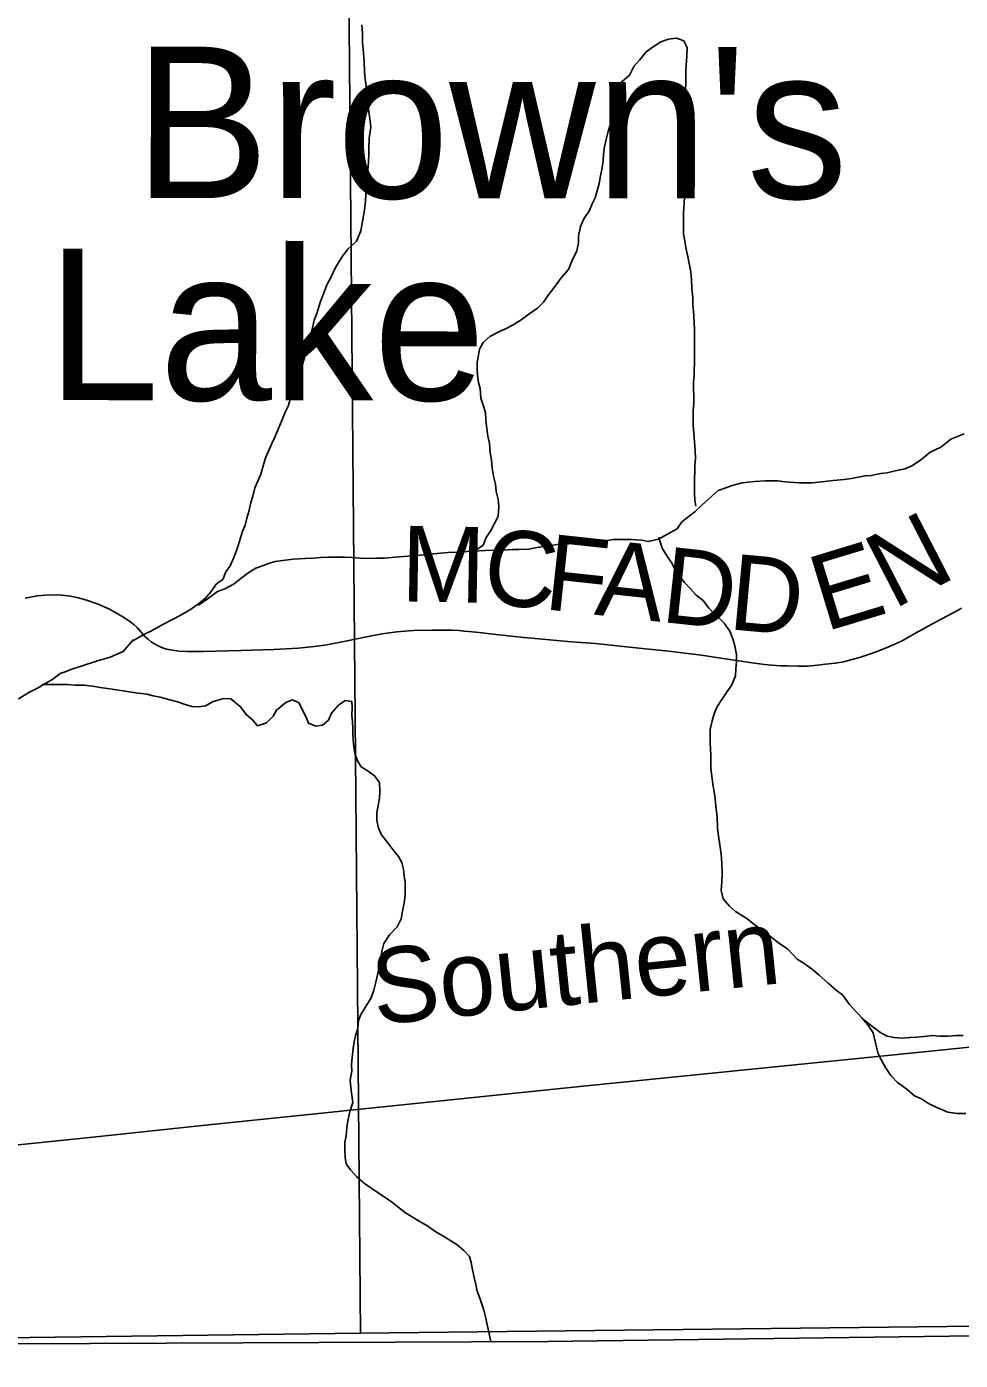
# Model space of a CAD drawing. Extents: x 1985906 to 2360102, y 891258 to 1222054.
# Drawn here: x 2085887 to 2089588, y 972068 to 977355 of the extents above; entities that cross this region are included whole.
import ezdxf

# ---------------------------------------------------------------- set-up
doc = ezdxf.new("R2010")
doc.units = 0
for name, color, linetype in [('GM_X_Adjacent_County', 7, 'Continuous'), ('GM_X_County', 7, 'Continuous'), ('GM_X_Minor_Lake_Text', 7, 'Continuous'), ('GM_X_Minor_River', 7, 'Continuous'), ('GM_X_Rail_Line', 7, 'Continuous'), ('GM_X_Rail_Line_Text', 7, 'Continuous'), ('GM_X_Section', 7, 'Continuous'), ('GM_X_Township', 7, 'Continuous'), ('GM_X_Township_Road', 7, 'Continuous'), ('GM_X_Township_Road_Text', 7, 'Continuous')]:
    doc.layers.add(name, color=color, linetype=linetype)

msp = doc.modelspace()

# ---------------------------------------------------------------- linework, layer by layer
at = {"layer": 'GM_X_Adjacent_County'}
msp.add_lwpolyline([(2068960.6, 972095.1), (2071957, 972211.1), (2072186.2, 972204.8), (2072548.4, 972194.9), (2074867.1, 972135.3), (2076899.2, 972093.3), (2077525.5, 972071.6), (2080742.8, 972067.9), (2082039.7, 972069.9), (2083319.6, 972077.6), (2085836, 972133.1), (2087953.3, 972141.9), (2092530.5, 972203.2), (2095843.5, 972201.8)], dxfattribs=at)
at = {"layer": 'GM_X_County'}
msp.add_lwpolyline([(2095843.5, 972201.8), (2092530.5, 972203.2), (2087953.3, 972141.9), (2085836, 972133.1), (2083319.6, 972077.6), (2082039.7, 972069.9), (2080742.8, 972067.9), (2077525.5, 972071.6), (2076899.2, 972093.3), (2074867.1, 972135.3), (2072548.4, 972194.9), (2072186.2, 972204.8), (2072090.9, 977317.3), (2072088.8, 977429.8), (2072076.7, 978078.7), (2072047.3, 982706.5), (2072013.3, 988007.7)], dxfattribs=at)
at = {"layer": 'GM_X_Minor_River'}
for points in [[(2087216.1, 977362.1), (2087218.2, 977328), (2087218.3, 977291.8), (2087222.5, 977251.7), (2087224.5, 977217.5), (2087226.7, 977175.4), (2087228.7, 977147.3), (2087232.8, 977121.2), (2087236.9, 977087), (2087241, 977052.9), (2087243.2, 977016.8), (2087247.2, 976990.7), (2087251.3, 976956.5), (2087245.4, 976912.4), (2087243.5, 976872.2), (2087243.5, 976848.1), (2087241.6, 976820), (2087239.7, 976783.9), (2087237.7, 976753.8), (2087233.8, 976721.6), (2087231.8, 976689.5), (2087229.9, 976663.4), (2087225.9, 976627.3), (2087218, 976583.1), (2087212, 976545), (2087194, 976504.8), (2087159.8, 976472.7), (2087139.7, 976444.6), (2087111.6, 976400.5), (2087091.5, 976358.3), (2087077.5, 976332.2), (2087067.5, 976306.2), (2087051.5, 976266), (2087037.5, 976217.8), (2087027.4, 976191.7), (2087021.5, 976165.6), (2087013.5, 976135.5), (2087009.5, 976111.4), (2086993.5, 976059.2), (2086983.5, 976025.1), (2086973.5, 975989), (2086955.5, 975938.8), (2086943.5, 975904.7), (2086931.5, 975876.6), (2086923.5, 975850.5), (2086911.4, 975826.4), (2086901.4, 975800.3), (2086871.4, 975728.1), (2086859.3, 975702), (2086845.3, 975671.9), (2086835.3, 975647.8), (2086827.3, 975623.7), (2086815.3, 975581.5), (2086803.3, 975553.4), (2086791.2, 975527.3), (2086783.2, 975493.2), (2086775.2, 975469.1), (2086767.3, 975433), (2086759.3, 975406.9), (2086753.3, 975378.8), (2086743.3, 975354.7), (2086727.3, 975302.5), (2086717.3, 975274.4), (2086707.2, 975248.3)], [(2087662.4, 975276.1), (2087696.5, 975299.9), (2087708.5, 975330), (2087726.6, 975358.1), (2087740.6, 975382.2), (2087756.7, 975414.3), (2087758.6, 975452.5), (2087756.5, 975480.6), (2087748.4, 975512.7), (2087746.3, 975540.8), (2087738.2, 975573), (2087732.1, 975605.1), (2087730, 975637.2), (2087723.9, 975665.3), (2087721.8, 975703.5), (2087715.6, 975731.6), (2087709.5, 975771.7), (2087707.4, 975797.8), (2087705.4, 975825.9), (2087697.2, 975854), (2087687.1, 975882.2), (2087685, 975920.3), (2087678.9, 975944.4), (2087674.8, 975972.5), (2087672.7, 975996.6), (2087672.7, 976024.7), (2087678.6, 976052.8), (2087682.6, 976076.9), (2087696.6, 976103), (2087722.8, 976127.1), (2087759, 976145.1), (2087785.2, 976157.2), (2087815.4, 976173.2), (2087847.6, 976193.3), (2087877.7, 976215.3), (2087911.9, 976239.4), (2087936.1, 976263.5), (2087956.1, 976291.6), (2087982.3, 976325.7), (2088006.4, 976359.8), (2088034.5, 976391.9), (2088048.5, 976426), (2088068.6, 976466.2), (2088074.6, 976498.3), (2088074.5, 976524.4), (2088082.5, 976562.5), (2088096.5, 976592.7), (2088118.6, 976626.8), (2088128.6, 976652.9), (2088140.6, 976676.9), (2088150.6, 976709.1), (2088156.6, 976733.2), (2088162.6, 976763.3), (2088168.6, 976795.4), (2088172.5, 976823.5), (2088174.5, 976849.6), (2088178.4, 976879.7), (2088184.4, 976907.8), (2088192.4, 976939.9), (2088202.4, 976974), (2088208.4, 977012.2), (2088208.3, 977038.3), (2088212.3, 977064.4), (2088224.3, 977096.5), (2088236.3, 977126.6), (2088276.5, 977162.7), (2088294.6, 977196.8), (2088316.7, 977222.9), (2088342.8, 977255), (2088366.9, 977273.1), (2088401.1, 977295.2), (2088431.4, 977305.2), (2088463.6, 977309.2), (2088491.8, 977299.1), (2088506, 977273), (2088504, 977238.9), (2088500.1, 977182.7), (2088500.3, 977134.5), (2088498.3, 977104.4), (2088498.4, 977054.2), (2088500.5, 977024.1), (2088502.6, 976989.9), (2088504.7, 976963.8), (2088504.8, 976925.7), (2088508.9, 976887.5), (2088509, 976861.4), (2088507, 976831.3), (2088505.1, 976805.2), (2088503.1, 976767.1), (2088501.2, 976734.9), (2088497.2, 976710.9), (2088495.3, 976678.7), (2088493.3, 976654.7), (2088491.4, 976618.5), (2088491.6, 976532.2), (2088495.7, 976506.1), (2088499.8, 976478), (2088507.9, 976443.8), (2088514, 976415.7), (2088520.1, 976383.6), (2088522.2, 976349.5)], [(2088522.2, 976349.5), (2088524.3, 976319.3), (2088528.4, 976279.2), (2088528.5, 976253.1), (2088532.6, 976210.9), (2088532.7, 976182.8), (2088534.8, 976154.7), (2088535.1, 976020.2), (2088533.1, 975994.1), (2088533.2, 975970), (2088531.2, 975945.9), (2088531.3, 975919.8), (2088531.4, 975889.7), (2088531.4, 975863.6), (2088529.5, 975831.5), (2088529.6, 975773.3), (2088531.7, 975745.2), (2088537.9, 975672.9), (2088538, 975642.8), (2088536, 975616.7), (2088536.1, 975590.5), (2088534.1, 975564.5), (2088534.3, 975506.2), (2088536.4, 975478.1), (2088540.5, 975454)], [(2086565.5, 975066), (2086568.6, 975061.7), (2086602.8, 975085.8), (2086643.1, 975115.8), (2086673.3, 975125.9), (2086709.5, 975145.9), (2086735.6, 975168), (2086763.8, 975188), (2086796, 975208.1), (2086822.2, 975218.1), (2086846.3, 975226.2), (2086872.5, 975234.2), (2086900.7, 975238.2), (2086945, 975244.2), (2086991.4, 975246.1), (2087023.6, 975248.1), (2087051.8, 975250.1), (2087084, 975252.1), (2087146.5, 975252.1), (2087176.7, 975250), (2087211, 975248), (2087243.2, 975246), (2087275.5, 975248), (2087305.7, 975248), (2087348, 975251.9), (2087398.4, 975255.9), (2087446.7, 975259.9), (2087485, 975263.9), (2087529.3, 975267.9), (2087557.5, 975269.9), (2087593.8, 975271.9), (2087632.1, 975273.9), (2087656.3, 975275.9), (2087704.6, 975277.8), (2087742.9, 975279.8), (2087775.1, 975279.8), (2087811.4, 975281.8), (2087837.6, 975281.8), (2087877.9, 975283.8), (2087910.1, 975289.8), (2087940.3, 975293.8), (2087964.5, 975297.8), (2087990.7, 975301.8), (2088024.9, 975303.8), (2088061.2, 975307.8), (2088085.4, 975307.7), (2088123.7, 975309.7), (2088153.9, 975313.7), (2088188.1, 975317.7), (2088212.3, 975321.7), (2088284.9, 975321.7), (2088325.2, 975319.6), (2088351.4, 975313.6), (2088391.6, 975323.6), (2088439.9, 975349.7), (2088466.1, 975363.7), (2088484.2, 975391.8), (2088536.5, 975431.9), (2088564.6, 975460), (2088629, 975516.2), (2088659.2, 975526.2), (2088683.3, 975536.3), (2088723.6, 975546.3), (2088774, 975552.3), (2088814.3, 975554.2), (2088864.6, 975554.2), (2088892.9, 975550.2), (2088949.3, 975546.1), (2089001.7, 975546.1), (2089040, 975550.1), (2089084.3, 975556.1), (2089128.6, 975560.1), (2089156.8, 975564.1), (2089211.2, 975574.1), (2089235.4, 975576.1), (2089273.6, 975584.1), (2089297.8, 975586.1), (2089330, 975594.1), (2089370.3, 975602.1), (2089396.5, 975614.1), (2089430.7, 975636.2), (2089468.9, 975668.3), (2089511.2, 975688.3), (2089551.4, 975720.4), (2089603.7, 975740.5)], [(2088395.7, 975325.8), (2088393.6, 975329.6), (2088405.8, 975287.5), (2088428.1, 975253.3), (2088446.3, 975227.2), (2088456.4, 975203.1), (2088472.6, 975179), (2088494.8, 975150.9), (2088519, 975126.8), (2088541.3, 975100.7), (2088569.5, 975080.6), (2088591.8, 975050.4), (2088652.4, 974990.2), (2088674.6, 974958), (2088686.8, 974927.9), (2088694.9, 974899.8), (2088701, 974865.7), (2088701.1, 974839.6), (2088699.1, 974807.4), (2088697.2, 974781.4), (2088683.2, 974745.2), (2088661.1, 974715.1), (2088645, 974691), (2088622.9, 974656.9), (2088612.9, 974630.8), (2088604.9, 974602.7), (2088596.9, 974568.6), (2088597.1, 974514.4), (2088599.2, 974468.2), (2088599.3, 974414), (2088603.4, 974383.9), (2088607.5, 974351.8), (2088615.7, 974305.6), (2088619.8, 974265.4), (2088623.9, 974223.3), (2088626.1, 974179.1), (2088628.1, 974155), (2088634.2, 974120.9), (2088640.4, 974074.7), (2088642.5, 974038.5), (2088644.6, 973998.4), (2088642.7, 973964.3), (2088640.7, 973930.1), (2088648.9, 973898), (2088673.1, 973867.9), (2088697.4, 973847.8), (2088741.8, 973819.7), (2088770, 973797.5), (2088818.5, 973761.4), (2088873, 973719.2), (2088903.2, 973699.1), (2088941.6, 973658.9), (2088969.9, 973640.8), (2089002.2, 973616.7), (2089028.4, 973594.6), (2089064.8, 973562.5), (2089097.1, 973534.3), (2089121.3, 973516.3), (2089149.6, 973478.1), (2089198.1, 973425.9), (2089222.3, 973397.8), (2089242.6, 973365.6), (2089256.8, 973309.4), (2089262.9, 973283.3), (2089279.1, 973253.2), (2089291.2, 973229.1), (2089313.5, 973196.9), (2089339.7, 973168.8), (2089376.1, 973142.7), (2089406.4, 973116.6), (2089434.6, 973104.5), (2089462.9, 973086.4), (2089495.1, 973070.3), (2089539.5, 973052.2), (2089575.8, 973046.2), (2089610.1, 973046.2)], [(2086707.2, 975248.3), (2086693.2, 975218.2), (2086677.1, 975194.1), (2086665.1, 975164), (2086639, 975146), (2086616.9, 975113.9), (2086594.8, 975087.8), (2086570.6, 975069.7), (2086540.5, 975047.7), (2086504.2, 975025.6), (2086470, 975007.5), (2086423.7, 974983.5), (2086381.5, 974959.4), (2086351.3, 974945.4), (2086317.1, 974925.3), (2086309.1, 974920.5)], [(2086062.2, 974806.2), (2086164.2, 974840.2), (2086217.5, 974856.1), (2086270, 974877.6), (2086311.1, 974925.3)], [(2086062.2, 974806.2), (2086043.3, 974799), (2086019.2, 974791), (2085991, 974768.9), (2085930.6, 974732.8), (2085898.4, 974716.8), (2085854.2, 974690.7)], [(2085948.7, 974746.8), (2086049.5, 974746.8), (2086079.7, 974744.8), (2086116, 974744.7), (2086148.2, 974740.7), (2086178.5, 974734.7), (2086216.8, 974730.6), (2086243, 974726.6), (2086277.3, 974720.5), (2086319.6, 974714.5), (2086363.9, 974708.4), (2086388.1, 974702.4), (2086416.3, 974696.4), (2086454.7, 974686.3), (2086484.9, 974678.3), (2086519.2, 974666.2), (2086543.4, 974660.2), (2086567.6, 974658.1), (2086595.8, 974662.2), (2086625.9, 974680.2), (2086668.2, 974692.2), (2086696.4, 974690.2), (2086734.8, 974658), (2086757.1, 974627.9), (2086781.3, 974607.8), (2086801.5, 974583.7), (2086837.7, 974595.8), (2086863.9, 974621.8), (2086877.9, 974645.9), (2086914.1, 974676), (2086940.3, 974686), (2086966.5, 974674), (2086994.8, 974617.7), (2087005, 974593.6), (2087033.2, 974581.6), (2087059.4, 974585.6), (2087083.5, 974605.7), (2087095.6, 974633.7), (2087123.7, 974665.8), (2087149.9, 974683.9), (2087176.1, 974679.9), (2087178.1, 974655.8), (2087176.2, 974625.7), (2087178.3, 974601.6), (2087180.3, 974571.5), (2087180.4, 974547.4), (2087182.5, 974511.2), (2087188.6, 974475.1), (2087198.8, 974445), (2087212.9, 974420.9), (2087237.2, 974406.8), (2087265.4, 974384.7), (2087285.6, 974358.6), (2087287.7, 974322.4), (2087285.8, 974298.3), (2087281.8, 974274.3), (2087275.8, 974240.1), (2087275.9, 974208), (2087282, 974177.9), (2087294.2, 974151.8), (2087318.4, 974119.7), (2087338.6, 974093.5), (2087360.9, 974065.4), (2087375, 974041.3), (2087381.1, 974015.2), (2087383.2, 973989.1), (2087387.3, 973963), (2087387.4, 973910.8), (2087383.5, 973880.7), (2087377.5, 973848.6), (2087371.5, 973818.5), (2087355.5, 973786.3), (2087325.3, 973754.2), (2087303.2, 973720.1), (2087295.3, 973688), (2087291.3, 973663.9), (2087285.3, 973629.8), (2087279.3, 973601.7), (2087271.4, 973567.6), (2087263.4, 973535.4), (2087253.4, 973505.3), (2087229.3, 973467.2), (2087211.2, 973439.1), (2087203.2, 973415), (2087199.3, 973382.9), (2087191.3, 973354.8), (2087185.3, 973330.7), (2087181.3, 973304.6), (2087177.4, 973268.5), (2087175.4, 973240.4), (2087175.5, 973214.3), (2087169.5, 973178.2), (2087173.6, 973138), (2087179.8, 973089.8), (2087167.8, 973053.7), (2087159.8, 973017.5), (2087155.8, 972989.4), (2087153.9, 972957.3), (2087147.9, 972933.2), (2087148, 972905.1), (2087150.1, 972871)], [(2089205.4, 973417.4), (2089246.5, 973385.7), (2089272.8, 973365.6), (2089299, 973353.5), (2089325.2, 973347.5), (2089359.5, 973345.5), (2089389.7, 973347.5), (2089415.9, 973349.4), (2089444.1, 973351.4), (2089476.3, 973355.4), (2089506.6, 973353.4), (2089538.8, 973353.4), (2089573, 973355.4), (2089599.2, 973355.4)], [(2087150.1, 972871), (2087154.2, 972846.9), (2087170.3, 972822.8), (2087196.6, 972794.7), (2087226.9, 972768.5), (2087305.6, 972714.3), (2087331.8, 972698.2), (2087358.1, 972676.1), (2087388.4, 972652), (2087412.6, 972637.9), (2087442.8, 972619.8), (2087477.1, 972599.8), (2087509.4, 972577.7), (2087543.7, 972557.6), (2087568, 972541.5), (2087592.2, 972527.4), (2087620.4, 972503.3), (2087642.7, 972479.2), (2087648.8, 972455.1), (2087654.9, 972427), (2087661, 972396.9), (2087667.1, 972368.8), (2087673.2, 972342.7), (2087683.4, 972314.5), (2087699.6, 972266.3), (2087705.7, 972240.2), (2087727.6, 972142.9)]]:
    msp.add_lwpolyline(points, dxfattribs=at)
at = {"layer": 'GM_X_Rail_Line'}
for points in [[(2088092.7, 973155), (2089443.2, 973290.6), (2090737.7, 973423.6), (2092105.8, 973563.6), (2092508.4, 973607.7), (2092621.8, 973623.1), (2092711.2, 973637.4), (2092789, 973651.4), (2092870.8, 973667.8), (2092952.1, 973687.1), (2093040.7, 973709.9), (2093130.2, 973736.8)], [(2086595.7, 973000.8), (2088092.7, 973155)], [(2080494.2, 972068.8), (2080827.9, 972147.9), (2081400.6, 972285.9), (2081785.7, 972379), (2081947.5, 972418.2), (2082172.2, 972472.1), (2082349.3, 972514.8), (2082494.3, 972547), (2082628, 972572.2), (2082747, 972593.2), (2082835.9, 972607.2), (2082920.7, 972619.1), (2083045.3, 972632.4), (2083616.6, 972691.9), (2084438.6, 972776.7), (2085170.2, 972852.3), (2086124.5, 972950.3), (2086595.7, 973000.8)]]:
    msp.add_lwpolyline(points, dxfattribs=at)
at = {"layer": 'GM_X_Section'}
for points in [[(2087164.7, 977509.1), (2089829.7, 977576.1), (2092504.9, 977615.1), (2092561.1, 972236.7), (2087210.6, 972175.8)], [(2081702.4, 977386.5), (2086530.3, 977506), (2087164.7, 977509.1), (2087210.6, 972175.8), (2081764.1, 972104)]]:
    msp.add_lwpolyline(points, close=True, dxfattribs=at)
at = {"layer": 'GM_X_Township'}
msp.add_lwpolyline([(2095843.5, 972201.8), (2092530.5, 972203.2), (2087953.3, 972141.9), (2085836, 972133.1), (2083319.6, 972077.6), (2082039.7, 972069.9), (2080742.8, 972067.9), (2077525.5, 972071.6), (2076899.2, 972093.3), (2074867.1, 972135.3), (2072548.4, 972194.9), (2072186.2, 972204.8), (2072090.9, 977317.3), (2072088.8, 977429.8), (2072076.7, 978078.7), (2072047.3, 982706.5), (2072013.3, 988007.7)], dxfattribs=at)
at = {"layer": 'GM_X_Township_Road'}
msp.add_lwpolyline([(2085881.5, 975089.3), (2085929.7, 975098.1), (2085962.3, 975101.6), (2085995.1, 975103), (2086027.8, 975101.8), (2086060.3, 975097.6), (2086092.4, 975090.7), (2086124, 975081.8), (2086170.3, 975065.2), (2086215.4, 975045.2), (2086243.5, 975030.1), (2086271.1, 975014.1), (2086299.8, 974994.5), (2086312.6, 974984.3), (2086324.6, 974973.1), (2086357.2, 974936.4), (2086369.4, 974925.4), (2086382.3, 974915.4), (2086396.1, 974906.5), (2086410.7, 974898.9), (2086425.8, 974892.6), (2086441.4, 974887.7), (2086457.4, 974884.1), (2086490, 974879.9), (2086522.7, 974877.9), (2086588.3, 974877.9), (2086736, 974881.4), (2086866.7, 974886.2), (2086963.4, 974891.7), (2087028.5, 974897.9), (2087077.3, 974904.8), (2087157.8, 974920.7), (2087228.3, 974934.5), (2087296, 974948.1), (2087324.9, 974952.4), (2087354.9, 974956.2), (2087385.8, 974959.1), (2087420.2, 974961), (2087496.5, 974962.8), (2087536.4, 974963.1), (2087574.5, 974962), (2087601.6, 974960.6), (2087619.5, 974959), (2087640, 974957.3), (2087667.5, 974954.9), (2087692.7, 974952), (2087724.9, 974948.5), (2087857.8, 974933.2), (2087918.1, 974927.9), (2087974.3, 974922.7), (2088047.4, 974916.8), (2088141.7, 974909.2), (2088265.2, 974896.9), (2088353.6, 974887.5), (2088432.6, 974878.7), (2088495.8, 974871.7), (2088562.6, 974862.9), (2088605.3, 974856.4), (2088655.6, 974849.4), (2088710.1, 974840.6), (2088763.3, 974832.4), (2088811.9, 974826.5), (2088840, 974823.6), (2088877.5, 974821.2), (2088900.9, 974820.7), (2088947.1, 974819.5), (2088981.6, 974820.1), (2089009.8, 974823), (2089054.3, 974827.1), (2089092.9, 974831.7), (2089125.7, 974837.6), (2089159.6, 974845.8), (2089193, 974855.7), (2089236.9, 974870.4), (2089272.6, 974883.8), (2089300.7, 974894.9), (2089331.2, 974908.4), (2089355.1, 974919.5), (2089410.7, 974950.5), (2089475.7, 974986.2), (2089518.2, 975009), (2089575.2, 975039.5), (2089593.4, 975049.4)], dxfattribs=at)

# ---------------------------------------------------------------- texts
at = {"layer": 'GM_X_Minor_Lake_Text'}
for s, rotation, p in [("Brown's ", 359.9661, (2086313.3, 976675.6)), ('Lake', 359.9658, (2085966.8, 975874.5))]:
    msp.add_text(s, height=600.14, rotation=rotation, dxfattribs=at).set_placement(p)
at = {"layer": 'GM_X_Rail_Line_Text'}
msp.add_text('Southern', height=299, rotation=5.867, dxfattribs=at).set_placement((2087270.3, 973397.4))
at = {"layer": 'GM_X_Township_Road_Text'}
for s, rotation, p in [('N', 27.2678, (2089322.1, 975043.1)), ('M', 358.9736, (2087369.5, 975076.9)), ('C', 354.0941, (2087688.3, 975071.5)), ('F', 353.8277, (2087933, 975046.2)), ('A', 353.8227, (2088134.2, 975024.4)), ('D', 353.8337, (2088396.7, 974996)), ('D', 354.7205, (2088664.3, 974967.1)), ('E', 16.9059, (2089052.6, 974955.6))]:
    msp.add_text(s, height=300, rotation=rotation, dxfattribs=at).set_placement(p)

doc.saveas('drawing.dxf')
